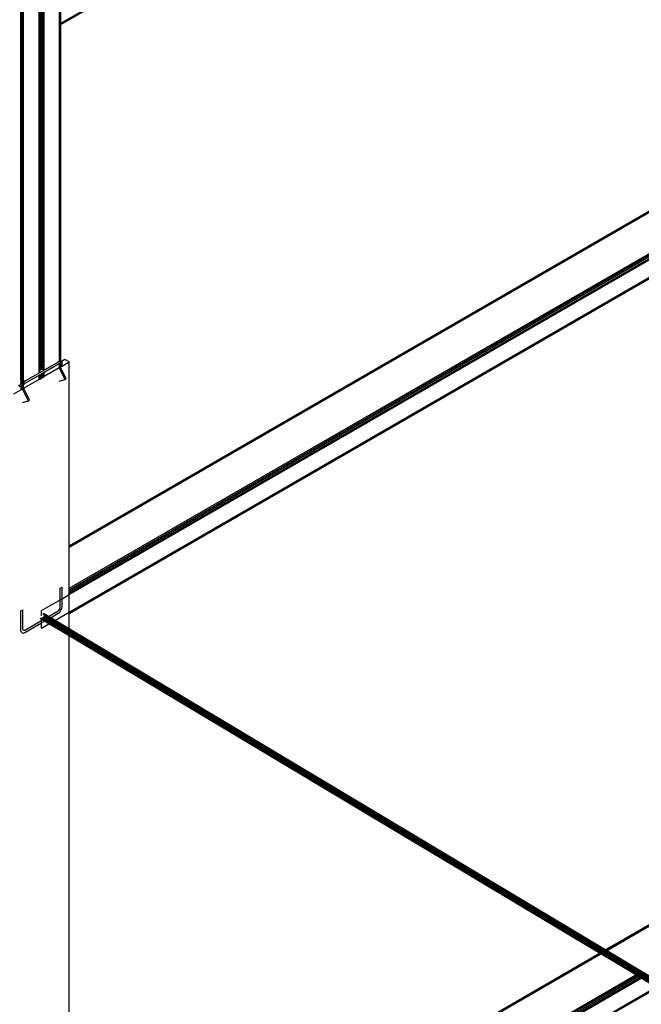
# Model space of a CAD drawing. Header units: millimetres. Extents: x 10 to 1250, y -62 to 528.
# Tile 560 of 656: x 605.51 to 606.79, y 506.07 to 508.1. Entities that reach past the tile are written whole.
import ezdxf

# ---------------------------------------------------------------- set-up
doc = ezdxf.new("R2010")
doc.units = ezdxf.units.MM
doc.header["$LTSCALE"] = 0.05

msp = doc.modelspace()

# ---------------------------------------------------------------- linework, layer by layer
at = {"color": 8}
for p, q in [((605.5963, 508.0891), (607.6281, 509.2621)), ((605.5963, 508.0873), (607.6275, 509.26)), ((605.5963, 508.0866), (607.1377, 508.9766)), ((605.6137, 507.0126), (608.099, 508.4474)), ((605.6137, 507.0106), (608.1012, 508.4467)), ((605.6137, 506.9257), (608.1602, 508.3959)), ((605.6137, 506.9227), (608.1624, 508.3942)), ((605.6137, 506.9191), (608.1642, 508.3917)), ((605.6137, 506.9156), (608.1655, 508.3888)), ((605.6137, 506.9126), (608.1659, 508.3861)), ((605.6137, 507.0133), (607.9877, 508.3839)), ((605.5172, 507.4488), (605.5172, 508.3655)), ((605.5196, 507.4472), (605.5196, 508.3668)), ((605.6137, 506.8767), (608.1659, 508.3502)), ((605.6137, 506.8747), (608.1655, 508.348)), ((605.5597, 507.4195), (605.5597, 508.3125)), ((605.562, 507.4178), (605.562, 508.3138)), ((605.5517, 507.425), (605.5517, 508.3101)), ((605.5533, 507.4239), (605.5533, 508.3096)), ((605.5538, 507.4235), (605.5538, 508.3096)), ((605.5541, 507.4233), (605.5541, 508.3097)), ((605.5543, 507.4232), (605.5543, 508.3097)), ((605.5555, 507.4224), (605.5555, 508.3101)), ((605.5569, 507.4214), (605.5569, 508.3109)), ((605.6137, 506.874), (607.9877, 508.2446)), ((605.5941, 508.0879), (605.5941, 508.1739)), ((605.5957, 508.0888), (605.5957, 508.1748)), ((605.5963, 508.0891), (605.5963, 508.1752)), ((605.5158, 508.0426), (605.5158, 508.1287)), ((605.517, 508.0433), (605.517, 508.1294)), ((605.5144, 508.0418), (605.5144, 508.1279)), ((605.5941, 508.0879), (605.5957, 508.0888)), ((605.5957, 508.0869), (605.5957, 508.0888)), ((605.5963, 508.0873), (605.5963, 508.0891)), ((605.5941, 508.086), (605.5941, 508.0879)), ((605.5941, 508.086), (605.5957, 508.0869)), ((605.5941, 508.0854), (605.5957, 508.0863)), ((605.5941, 508.0854), (605.5941, 508.086)), ((605.5941, 507.3957), (605.5941, 508.0854)), ((605.5957, 508.0863), (605.5957, 508.0869)), ((605.5957, 507.3946), (605.5957, 508.0863)), ((605.5963, 508.0866), (605.5963, 508.0873)), ((605.5963, 507.3942), (605.5963, 508.0866)), ((605.5144, 508.0418), (605.5158, 508.0426)), ((605.5144, 508.04), (605.5144, 508.0418)), ((605.5144, 508.04), (605.5158, 508.0408)), ((605.5144, 508.0394), (605.5158, 508.0402)), ((605.5144, 508.0394), (605.5144, 508.04)), ((605.5144, 507.4509), (605.5144, 508.0394)), ((605.5158, 508.0426), (605.517, 508.0433)), ((605.5158, 508.0408), (605.5158, 508.0426)), ((605.5158, 508.0408), (605.517, 508.0415)), ((605.5158, 508.0402), (605.517, 508.0409)), ((605.5158, 508.0402), (605.5158, 508.0408)), ((605.5158, 507.4499), (605.5158, 508.0402)), ((605.517, 508.0415), (605.517, 508.0433)), ((605.517, 508.0409), (605.517, 508.0415)), ((605.517, 507.4491), (605.517, 508.0409)), ((605.5158, 507.4499), (605.5144, 507.4509)), ((605.5144, 507.4509), (605.5144, 507.4496)), ((605.5158, 507.4486), (605.5144, 507.4496)), ((605.5144, 507.4464), (605.5144, 507.4496)), ((605.5158, 507.4454), (605.5144, 507.4464)), ((605.5144, 507.3591), (605.5144, 507.4464)), ((605.517, 507.4491), (605.5158, 507.4499)), ((605.5158, 507.4499), (605.5158, 507.4486)), ((605.517, 507.4478), (605.5158, 507.4486)), ((605.5158, 507.4454), (605.5158, 507.4486)), ((605.517, 507.4446), (605.5158, 507.4454)), ((605.5158, 507.3581), (605.5158, 507.4454)), ((605.517, 507.449), (605.517, 507.4491)), ((605.517, 507.449), (605.517, 507.4478)), ((605.5172, 507.4477), (605.517, 507.4478)), ((605.517, 507.4478), (605.517, 507.4446)), ((605.5172, 507.4444), (605.517, 507.4446)), ((605.517, 507.4446), (605.517, 507.3573)), ((605.5172, 507.4477), (605.5172, 507.4488)), ((605.5196, 507.446), (605.5172, 507.4477)), ((605.5172, 507.4444), (605.5172, 507.4477)), ((605.5196, 507.4428), (605.5172, 507.4444)), ((605.5172, 507.3572), (605.5172, 507.4444)), ((605.5196, 507.446), (605.5196, 507.4472)), ((605.5196, 507.4428), (605.5196, 507.446)), ((605.5196, 507.3555), (605.5196, 507.4428)), ((605.5517, 507.4238), (605.5517, 507.425)), ((605.5533, 507.4227), (605.5517, 507.4238)), ((605.5517, 507.4206), (605.5517, 507.4238)), ((605.5533, 507.4195), (605.5517, 507.4206)), ((605.5517, 507.3704), (605.5517, 507.4206)), ((605.5533, 507.4227), (605.5533, 507.4239)), ((605.5533, 507.4195), (605.5533, 507.4227)), ((605.5538, 507.4223), (605.5533, 507.4227)), ((605.5538, 507.4191), (605.5533, 507.4195)), ((605.5533, 507.3718), (605.5533, 507.4195)), ((605.5538, 507.4223), (605.5538, 507.4235)), ((605.5538, 507.4191), (605.5538, 507.4223)), ((605.5541, 507.4221), (605.5538, 507.4223)), ((605.5538, 507.3735), (605.5538, 507.4191)), ((605.5541, 507.4189), (605.5538, 507.4191)), ((605.5541, 507.4221), (605.5541, 507.4233)), ((605.5541, 507.4189), (605.5541, 507.4221)), ((605.5543, 507.422), (605.5541, 507.4221)), ((605.5543, 507.422), (605.5543, 507.4232)), ((605.5543, 507.4188), (605.5543, 507.422)), ((605.5555, 507.4212), (605.5543, 507.422)), ((605.5555, 507.4212), (605.5555, 507.4224)), ((605.5569, 507.4202), (605.5555, 507.4212)), ((605.5555, 507.418), (605.5555, 507.4212)), ((605.5569, 507.4202), (605.5569, 507.4214)), ((605.5569, 507.417), (605.5569, 507.4202)), ((605.5597, 507.4183), (605.5597, 507.4195)), ((605.5541, 507.3758), (605.5541, 507.4189)), ((605.5543, 507.4188), (605.5541, 507.4189)), ((605.5543, 507.3784), (605.5543, 507.4188)), ((605.5555, 507.418), (605.5543, 507.4188)), ((605.5555, 507.3778), (605.5555, 507.418)), ((605.5569, 507.417), (605.5555, 507.418)), ((605.5569, 507.3753), (605.5569, 507.417)), ((605.562, 507.4166), (605.5597, 507.4183)), ((605.5597, 507.415), (605.5597, 507.4183)), ((605.562, 507.4134), (605.5597, 507.415)), ((605.5597, 507.3755), (605.5597, 507.415)), ((605.562, 507.4166), (605.562, 507.4178)), ((605.562, 507.4134), (605.562, 507.4166)), ((605.562, 507.3763), (605.562, 507.4134)), ((605.5925, 507.3923), (605.5238, 507.3527)), ((605.562, 507.3706), (605.5921, 507.3879)), ((605.5931, 507.3797), (605.562, 507.3618)), ((605.5925, 507.3923), (605.5912, 507.3932)), ((605.5921, 507.3879), (605.5936, 507.3885)), ((605.5955, 507.3934), (605.5925, 507.3923)), ((605.5936, 507.3885), (605.5931, 507.3888)), ((605.5941, 507.3804), (605.5931, 507.3797)), ((605.5931, 507.3797), (605.5942, 507.3782)), ((605.5936, 507.3885), (605.5941, 507.3884)), ((605.5957, 507.3946), (605.5941, 507.3957)), ((605.5941, 507.3944), (605.5941, 507.3957)), ((605.5955, 507.3934), (605.5941, 507.3944)), ((605.5941, 507.3942), (605.5941, 507.3944)), ((605.5941, 507.3887), (605.5941, 507.3897)), ((605.5941, 507.3887), (605.5941, 507.3888)), ((605.5941, 507.3884), (605.5948, 507.3883)), ((605.5941, 507.3883), (605.5941, 507.3884)), ((605.5955, 507.3873), (605.5941, 507.3883)), ((605.5941, 507.3869), (605.5941, 507.3883)), ((605.5941, 507.3869), (605.5957, 507.3858)), ((605.5941, 507.3863), (605.5941, 507.3869)), ((605.5941, 507.3863), (605.5956, 507.385)), ((605.5941, 507.3832), (605.5941, 507.3863)), ((605.5944, 507.383), (605.5941, 507.3832)), ((605.5941, 507.3829), (605.5941, 507.3832)), ((605.5941, 507.3829), (605.5944, 507.383)), ((605.5941, 507.3804), (605.5941, 507.3829)), ((605.5943, 507.3805), (605.5941, 507.3804)), ((605.5941, 507.3804), (605.5943, 507.3804)), ((605.5943, 507.3804), (605.5953, 507.381)), ((605.5953, 507.3817), (605.5944, 507.383)), ((605.5948, 507.3883), (605.5955, 507.3873)), ((605.5956, 507.385), (605.5953, 507.3817)), ((605.5953, 507.3817), (605.5953, 507.381)), ((605.5953, 507.381), (605.5956, 507.3812)), ((605.5979, 507.393), (605.5955, 507.3934)), ((605.5955, 507.3873), (605.5957, 507.3858)), ((605.5957, 507.391), (605.5956, 507.391)), ((605.5957, 507.3858), (605.5956, 507.385)), ((605.5993, 507.3833), (605.5956, 507.3812)), ((605.5967, 507.3796), (605.5956, 507.3812)), ((605.5957, 507.3942), (605.5957, 507.3946)), ((605.5957, 507.391), (605.5957, 507.3911)), ((605.5957, 507.3895), (605.5957, 507.391)), ((605.5957, 507.3875), (605.5957, 507.3889)), ((605.5963, 507.3942), (605.596, 507.3944)), ((605.5979, 507.393), (605.5963, 507.3942)), ((605.5977, 507.3924), (605.5963, 507.3916)), ((605.5963, 507.3906), (605.5963, 507.3916)), ((605.597, 507.3901), (605.5963, 507.3906)), ((605.5963, 507.3897), (605.5963, 507.3906)), ((605.5963, 507.3881), (605.5963, 507.3892)), ((605.6076, 507.3571), (605.5967, 507.3796)), ((605.5978, 507.3895), (605.5973, 507.3899)), ((605.5977, 507.3924), (605.5974, 507.3926)), ((605.5982, 507.3927), (605.5977, 507.3924)), ((605.5994, 507.3912), (605.5977, 507.3924)), ((605.5982, 507.3927), (605.5979, 507.393)), ((605.6051, 507.3967), (605.5982, 507.3927)), ((605.5994, 507.3912), (605.5982, 507.3927)), ((605.5993, 507.3833), (605.6137, 507.3917)), ((605.5993, 507.3833), (605.5997, 507.3882)), ((605.5997, 507.3882), (605.5994, 507.3912)), ((605.6137, 507.3917), (605.6051, 507.3967)), ((605.6137, 507.0133), (605.6137, 507.3917)), ((605.5158, 507.3581), (605.5144, 507.3591)), ((605.5144, 507.3545), (605.5144, 507.3591)), ((605.5234, 507.3483), (605.5517, 507.3646)), ((605.5517, 507.3646), (605.5519, 507.3647)), ((605.5517, 507.3619), (605.5517, 507.3646)), ((605.5517, 507.3619), (605.5533, 507.3628)), ((605.5517, 507.3618), (605.5517, 507.3619)), ((605.5517, 507.3618), (605.5533, 507.3605)), ((605.5533, 507.3612), (605.5517, 507.3618)), ((605.5517, 507.3559), (605.5517, 507.3618)), ((605.5517, 507.3559), (605.562, 507.3618)), ((605.5519, 507.3647), (605.5533, 507.3655)), ((605.5519, 507.3647), (605.5533, 507.3639)), ((605.5533, 507.3655), (605.5538, 507.3659)), ((605.5533, 507.3639), (605.5533, 507.3655)), ((605.5533, 507.3628), (605.5533, 507.3639)), ((605.5533, 507.3639), (605.5538, 507.3636)), ((605.5533, 507.3628), (605.5538, 507.3631)), ((605.5533, 507.3612), (605.5533, 507.3628)), ((605.5533, 507.3605), (605.5533, 507.3612)), ((605.5538, 507.361), (605.5533, 507.3612)), ((605.5533, 507.3605), (605.5538, 507.3588)), ((605.5533, 507.3572), (605.5533, 507.3605)), ((605.5538, 507.3588), (605.5533, 507.3572)), ((605.5538, 507.3659), (605.5541, 507.366)), ((605.5538, 507.3636), (605.5538, 507.3659)), ((605.5538, 507.3631), (605.5538, 507.3636)), ((605.5538, 507.3636), (605.5541, 507.3634)), ((605.5538, 507.3631), (605.5541, 507.3633)), ((605.5538, 507.361), (605.5538, 507.3631)), ((605.5538, 507.3588), (605.5538, 507.361)), ((605.5541, 507.3609), (605.5538, 507.361)), ((605.5541, 507.366), (605.5543, 507.3661)), ((605.5541, 507.3634), (605.5541, 507.366)), ((605.5541, 507.3634), (605.5542, 507.3633)), ((605.5541, 507.3633), (605.5541, 507.3634)), ((605.5541, 507.3609), (605.5541, 507.3633)), ((605.5541, 507.3633), (605.5542, 507.3633)), ((605.5569, 507.3606), (605.5541, 507.3609)), ((605.5542, 507.3633), (605.5543, 507.3634)), ((605.5542, 507.3633), (605.5543, 507.3633)), ((605.5543, 507.3661), (605.5555, 507.3668)), ((605.5543, 507.3634), (605.5543, 507.3661)), ((605.5543, 507.3634), (605.5555, 507.3641)), ((605.5543, 507.3633), (605.5543, 507.3634)), ((605.5543, 507.3633), (605.5555, 507.3629)), ((605.5555, 507.3668), (605.5569, 507.3676)), ((605.5555, 507.3641), (605.5555, 507.3668)), ((605.5555, 507.3641), (605.5569, 507.3649)), ((605.5555, 507.3629), (605.5555, 507.3641)), ((605.5555, 507.3629), (605.5569, 507.3627)), ((605.5569, 507.3676), (605.5597, 507.3692)), ((605.5569, 507.3649), (605.5569, 507.3676)), ((605.5569, 507.3627), (605.5569, 507.3649)), ((605.5569, 507.3606), (605.5569, 507.3627)), ((605.5569, 507.3606), (605.5597, 507.3609)), ((605.5597, 507.3692), (605.562, 507.3706)), ((605.5597, 507.3665), (605.5597, 507.3692)), ((605.5597, 507.3665), (605.562, 507.3678)), ((605.5597, 507.3634), (605.5597, 507.3665)), ((605.5597, 507.3634), (605.562, 507.3648)), ((605.5597, 507.3609), (605.5597, 507.3634)), ((605.562, 507.3618), (605.5597, 507.3609)), ((605.562, 507.3678), (605.562, 507.3706)), ((605.562, 507.3648), (605.562, 507.3678)), ((605.562, 507.3618), (605.562, 507.3648)), ((605.5934, 507.3779), (605.5942, 507.3782)), ((605.5942, 507.3782), (605.605, 507.3556)), ((605.5149, 507.3392), (605.5093, 507.3431)), ((605.5158, 507.3429), (605.5122, 507.3454)), ((605.5158, 507.3535), (605.5144, 507.3545)), ((605.5144, 507.3545), (605.5144, 507.3491)), ((605.5178, 507.3468), (605.5144, 507.3491)), ((605.5144, 507.3465), (605.5144, 507.3491)), ((605.5148, 507.3382), (605.5146, 507.3361)), ((605.5149, 507.3392), (605.5148, 507.3382)), ((605.5148, 507.3382), (605.5157, 507.3383)), ((605.5156, 507.3421), (605.5149, 507.3394)), ((605.5149, 507.3394), (605.5149, 507.3392)), ((605.5158, 507.3429), (605.5156, 507.3421)), ((605.5156, 507.3421), (605.5158, 507.3422)), ((605.5158, 507.3535), (605.5158, 507.3581)), ((605.517, 507.3573), (605.5158, 507.3581)), ((605.5158, 507.3518), (605.5158, 507.3535)), ((605.5172, 507.3525), (605.5158, 507.3535)), ((605.5158, 507.3429), (605.5161, 507.3435)), ((605.5158, 507.3422), (605.5158, 507.3429)), ((605.5158, 507.3422), (605.517, 507.3425)), ((605.5158, 507.3386), (605.5158, 507.3422)), ((605.5159, 507.3381), (605.5172, 507.3386)), ((605.5169, 507.3451), (605.5161, 507.3435)), ((605.5164, 507.3432), (605.5161, 507.3435)), ((605.517, 507.3428), (605.5167, 507.343)), ((605.517, 507.3453), (605.5169, 507.3451)), ((605.517, 507.345), (605.5169, 507.3451)), ((605.517, 507.3573), (605.517, 507.3529)), ((605.5172, 507.3572), (605.517, 507.3573)), ((605.5172, 507.3457), (605.517, 507.3453)), ((605.517, 507.3453), (605.517, 507.345)), ((605.517, 507.345), (605.517, 507.3435)), ((605.5172, 507.3449), (605.517, 507.345)), ((605.517, 507.3431), (605.517, 507.3428)), ((605.5172, 507.3427), (605.517, 507.3428)), ((605.517, 507.3428), (605.517, 507.3425)), ((605.517, 507.3425), (605.5172, 507.3426)), ((605.517, 507.3425), (605.517, 507.3414)), ((605.5196, 507.3555), (605.5172, 507.3572)), ((605.5172, 507.3525), (605.5172, 507.3572)), ((605.5172, 507.3489), (605.5172, 507.3525)), ((605.5206, 507.3502), (605.5172, 507.3525)), ((605.5178, 507.3468), (605.5172, 507.3457)), ((605.5172, 507.3457), (605.5191, 507.3462)), ((605.5172, 507.3449), (605.5172, 507.3457)), ((605.5172, 507.3437), (605.5172, 507.3449)), ((605.5182, 507.3442), (605.5172, 507.3449)), ((605.5172, 507.3427), (605.5172, 507.3431)), ((605.5173, 507.3426), (605.5172, 507.3427)), ((605.5172, 507.3426), (605.5172, 507.3427)), ((605.5172, 507.3386), (605.5172, 507.3426)), ((605.5172, 507.3426), (605.5173, 507.3426)), ((605.5172, 507.3386), (605.5175, 507.3386)), ((605.5172, 507.3371), (605.5172, 507.3386)), ((605.5173, 507.3426), (605.5176, 507.3427)), ((605.5176, 507.3424), (605.5173, 507.3426)), ((605.5176, 507.3424), (605.5175, 507.3391)), ((605.5175, 507.3391), (605.5188, 507.3398)), ((605.5175, 507.3391), (605.5175, 507.3386)), ((605.5175, 507.3386), (605.518, 507.3367)), ((605.5178, 507.3432), (605.5176, 507.3427)), ((605.5176, 507.3427), (605.5176, 507.3424)), ((605.5189, 507.3415), (605.5176, 507.3424)), ((605.5206, 507.3502), (605.5178, 507.3468)), ((605.518, 507.3428), (605.5193, 507.3432)), ((605.5191, 507.3462), (605.5181, 507.3469)), ((605.5191, 507.3462), (605.5182, 507.3442)), ((605.5182, 507.3408), (605.5189, 507.341)), ((605.5185, 507.3369), (605.5188, 507.3398)), ((605.5188, 507.3398), (605.5189, 507.341)), ((605.5188, 507.3398), (605.5196, 507.3403)), ((605.5189, 507.3415), (605.5193, 507.3432)), ((605.5189, 507.341), (605.5189, 507.3415)), ((605.5189, 507.341), (605.5196, 507.3412)), ((605.5196, 507.3467), (605.5191, 507.3462)), ((605.5196, 507.3459), (605.5191, 507.3462)), ((605.5193, 507.3432), (605.5194, 507.3434)), ((605.5193, 507.3432), (605.5196, 507.3432)), ((605.5194, 507.3434), (605.5196, 507.3438)), ((605.5196, 507.3512), (605.5196, 507.3555)), ((605.5196, 507.3467), (605.5196, 507.3473)), ((605.5196, 507.3459), (605.5196, 507.3467)), ((605.5196, 507.3449), (605.5196, 507.3459)), ((605.5196, 507.3438), (605.5204, 507.3453)), ((605.5196, 507.3432), (605.5196, 507.3438)), ((605.5196, 507.3412), (605.5196, 507.3432)), ((605.5196, 507.3403), (605.5196, 507.3412)), ((605.5196, 507.3373), (605.5196, 507.3403)), ((605.5204, 507.3453), (605.5197, 507.3458)), ((605.5204, 507.3453), (605.5218, 507.347)), ((605.5238, 507.3527), (605.5206, 507.3502)), ((605.5517, 507.3559), (605.5207, 507.3379)), ((605.5218, 507.347), (605.521, 507.3476)), ((605.5218, 507.347), (605.5234, 507.3483)), ((605.5238, 507.3527), (605.5225, 507.3535)), ((605.5533, 507.3572), (605.5517, 507.3559)), ((605.5934, 507.352), (605.605, 507.3556)), ((605.605, 507.3556), (605.6076, 507.3571)), ((605.5, 507.326), (605.5144, 507.3343)), ((605.5144, 507.3343), (605.5181, 507.3365)), ((605.5146, 507.3361), (605.5144, 507.3343)), ((605.5172, 507.3364), (605.5146, 507.3361)), ((605.5172, 507.3364), (605.5172, 507.3371)), ((605.5179, 507.3367), (605.5172, 507.3364)), ((605.5178, 507.3343), (605.5187, 507.3346)), ((605.5185, 507.3369), (605.518, 507.3367)), ((605.518, 507.3367), (605.5181, 507.3365)), ((605.5181, 507.3365), (605.5185, 507.3367)), ((605.5181, 507.3365), (605.5187, 507.3346)), ((605.5196, 507.3373), (605.5185, 507.3369)), ((605.5185, 507.3367), (605.5196, 507.3373)), ((605.5185, 507.3367), (605.5185, 507.3369)), ((605.5187, 507.3346), (605.5295, 507.312)), ((605.5199, 507.3375), (605.5196, 507.3373)), ((605.5199, 507.3375), (605.5207, 507.3379)), ((605.5212, 507.336), (605.5207, 507.3379)), ((605.5321, 507.3135), (605.5212, 507.336)), ((605.5178, 507.3084), (605.5295, 507.312)), ((605.5295, 507.312), (605.5321, 507.3135)), ((605.6137, 507.0126), (605.6137, 507.0133)), ((605.6137, 507.0106), (605.6137, 507.0126)), ((605.6137, 506.9257), (605.6137, 507.0106)), ((605.5953, 506.9257), (605.5993, 506.928)), ((605.5953, 506.9019), (605.5953, 506.9257)), ((605.5993, 506.9042), (605.5993, 506.928)), ((605.5993, 506.9042), (605.6137, 506.9126)), ((605.6137, 506.9227), (605.6137, 506.9257)), ((605.6137, 506.9191), (605.6137, 506.9227)), ((605.6137, 506.9156), (605.6137, 506.9191)), ((605.6137, 506.9126), (605.6137, 506.9156)), ((605.6137, 506.8767), (605.6137, 506.9126)), ((605.5569, 506.8798), (605.5953, 506.9019)), ((605.5953, 506.9019), (605.5993, 506.9042)), ((605.5953, 506.886), (605.5953, 506.9019)), ((605.5993, 506.8883), (605.5993, 506.9042)), ((605.5144, 506.879), (605.5185, 506.8813)), ((605.5144, 506.8393), (605.5144, 506.879)), ((605.5185, 506.8417), (605.5185, 506.8813)), ((605.5569, 506.8689), (605.5569, 506.8798)), ((605.5599, 506.8741), (605.5602, 506.874)), ((605.5602, 506.874), (605.5606, 506.8736)), ((605.5711, 506.8674), (605.5602, 506.874)), ((606.8906, 506.0773), (605.5606, 506.8736)), ((605.5606, 506.8736), (605.5611, 506.8731)), ((606.8911, 506.0767), (605.5611, 506.8731)), ((605.5611, 506.8731), (605.5614, 506.8726)), ((606.8916, 506.0761), (605.5614, 506.8726)), ((605.5614, 506.8726), (605.5617, 506.872)), ((606.8921, 506.0754), (605.5617, 506.872)), ((605.5617, 506.872), (605.5619, 506.8714)), ((605.5711, 506.8674), (605.5912, 506.879)), ((605.5751, 506.865), (605.5912, 506.8743)), ((605.5841, 506.8596), (605.6137, 506.8767)), ((605.5912, 506.879), (605.5928, 506.8803)), ((605.5912, 506.8743), (605.5943, 506.8768)), ((605.5928, 506.8803), (605.5941, 506.882)), ((605.5941, 506.882), (605.5949, 506.884)), ((605.5943, 506.8768), (605.5969, 506.8804)), ((605.5949, 506.884), (605.5953, 506.886)), ((605.5969, 506.8804), (605.5987, 506.8844)), ((605.5987, 506.8844), (605.5993, 506.8883)), ((605.6137, 506.8747), (605.6137, 506.8767)), ((605.6137, 506.874), (605.6137, 506.8747)), ((605.6137, 506.8419), (605.6137, 506.874)), ((605.5225, 506.8393), (605.5569, 506.8592)), ((605.5225, 506.8347), (605.5569, 506.8545)), ((605.5541, 506.8636), (605.5538, 506.8638)), ((605.5547, 506.8634), (605.5541, 506.8636)), ((605.5569, 506.862), (605.5541, 506.8636)), ((606.8848, 506.067), (605.5547, 506.8634)), ((605.5553, 506.8633), (605.5547, 506.8634)), ((606.8855, 506.0668), (605.5553, 506.8633)), ((605.5559, 506.8632), (605.5553, 506.8633)), ((605.5566, 506.8633), (605.5559, 506.8632)), ((606.8862, 506.0667), (605.5559, 506.8632)), ((605.5572, 506.8634), (605.5566, 506.8633)), ((606.8871, 506.0666), (605.5566, 506.8633)), ((605.5569, 506.8592), (605.5569, 506.862)), ((605.5592, 506.8605), (605.5569, 506.862)), ((605.5569, 506.8592), (605.5592, 506.8605)), ((605.5569, 506.8545), (605.5569, 506.8592)), ((605.5569, 506.8545), (605.5632, 506.8582)), ((605.5569, 506.8439), (605.5569, 506.8545)), ((605.5569, 506.8439), (605.5722, 506.8528)), ((605.5579, 506.8636), (605.5572, 506.8634)), ((606.8879, 506.0666), (605.5572, 506.8634)), ((605.5585, 506.8639), (605.5579, 506.8636)), ((606.8888, 506.0667), (605.5579, 506.8636)), ((605.5591, 506.8643), (605.5585, 506.8639)), ((606.8897, 506.0668), (605.5585, 506.8639)), ((605.5597, 506.8648), (605.5591, 506.8643)), ((606.8907, 506.067), (605.5591, 506.8643)), ((605.5632, 506.8582), (605.5592, 506.8605)), ((605.5602, 506.8653), (605.5597, 506.8648)), ((606.8916, 506.0673), (605.5597, 506.8648)), ((605.5607, 506.8659), (605.5602, 506.8653)), ((606.8924, 506.0676), (605.5602, 506.8653)), ((605.5611, 506.8665), (605.5607, 506.8659)), ((606.8933, 506.068), (605.5607, 506.8659)), ((605.5615, 506.8672), (605.5611, 506.8665)), ((605.5611, 506.8665), (606.894, 506.0684)), ((605.5617, 506.8679), (605.5615, 506.8672)), ((606.894, 506.0693), (605.5615, 506.8672)), ((605.5619, 506.8686), (605.5617, 506.8679)), ((606.8939, 506.0702), (605.5617, 506.8679)), ((606.8925, 506.0747), (605.5619, 506.8714)), ((605.5619, 506.8714), (605.562, 506.8707)), ((605.562, 506.8693), (605.5619, 506.8686)), ((606.8937, 506.0711), (605.5619, 506.8686)), ((606.8929, 506.0738), (605.562, 506.8707)), ((605.562, 506.8707), (605.5621, 506.87)), ((605.5621, 506.87), (605.562, 506.8693)), ((606.8935, 506.0721), (605.562, 506.8693)), ((606.8932, 506.073), (605.5621, 506.87)), ((605.5722, 506.8528), (605.5632, 506.8582)), ((605.5751, 506.865), (605.5711, 506.8674)), ((605.6137, 506.8279), (605.5722, 506.8528)), ((605.5841, 506.8596), (605.5751, 506.865)), ((605.6137, 506.8419), (605.5841, 506.8596)), ((605.515, 506.8361), (605.5144, 506.8393)), ((605.5168, 506.8341), (605.515, 506.8361)), ((605.5168, 506.8341), (605.5194, 506.8336)), ((605.5188, 506.8401), (605.5185, 506.8417)), ((605.5197, 506.8391), (605.5188, 506.8401)), ((605.5194, 506.8336), (605.5225, 506.8347)), ((605.521, 506.8388), (605.5197, 506.8391)), ((605.5225, 506.8393), (605.521, 506.8388)), ((606.7176, 506.1809), (605.6137, 506.8419)), ((606.7057, 506.1741), (605.6137, 506.8279)), ((605.6137, 505.5436), (605.6137, 506.8279)), ((606.7176, 506.1809), (607.0576, 506.3772)), ((606.7182, 506.1806), (607.057, 506.3762)), ((606.7199, 506.1795), (607.0553, 506.3732)), ((605.6137, 505.5436), (606.7057, 506.1741)), ((605.6137, 505.5429), (606.7064, 506.1737)), ((605.6137, 505.5409), (606.7081, 506.1727)), ((606.7064, 506.1737), (606.7057, 506.1741)), ((606.7081, 506.1727), (606.7064, 506.1737)), ((606.7802, 506.1295), (606.7081, 506.1727)), ((606.7182, 506.1806), (606.7176, 506.1809)), ((606.7199, 506.1795), (606.7182, 506.1806)), ((606.7921, 506.1363), (606.7199, 506.1795)), ((605.6137, 505.456), (606.7802, 506.1295)), ((605.6137, 505.453), (606.7828, 506.128)), ((605.6137, 505.4494), (606.7858, 506.1261)), ((605.6137, 505.4459), (606.7888, 506.1243)), ((605.6137, 505.4429), (606.7914, 506.1228)), ((606.7828, 506.128), (606.7802, 506.1295)), ((606.7858, 506.1261), (606.7828, 506.128)), ((606.7888, 506.1243), (606.7858, 506.1261)), ((606.7898, 506.1237), (606.7888, 506.1243)), ((606.7914, 506.1228), (606.7898, 506.1237)), ((606.8219, 506.1045), (606.7914, 506.1228)), ((605.6137, 505.407), (606.8219, 506.1045)), ((605.6137, 505.405), (606.8236, 506.1035)), ((605.6137, 505.4043), (606.8242, 506.1032))]:
    msp.add_line(p, q, dxfattribs=at)

doc.saveas('drawing.dxf')
